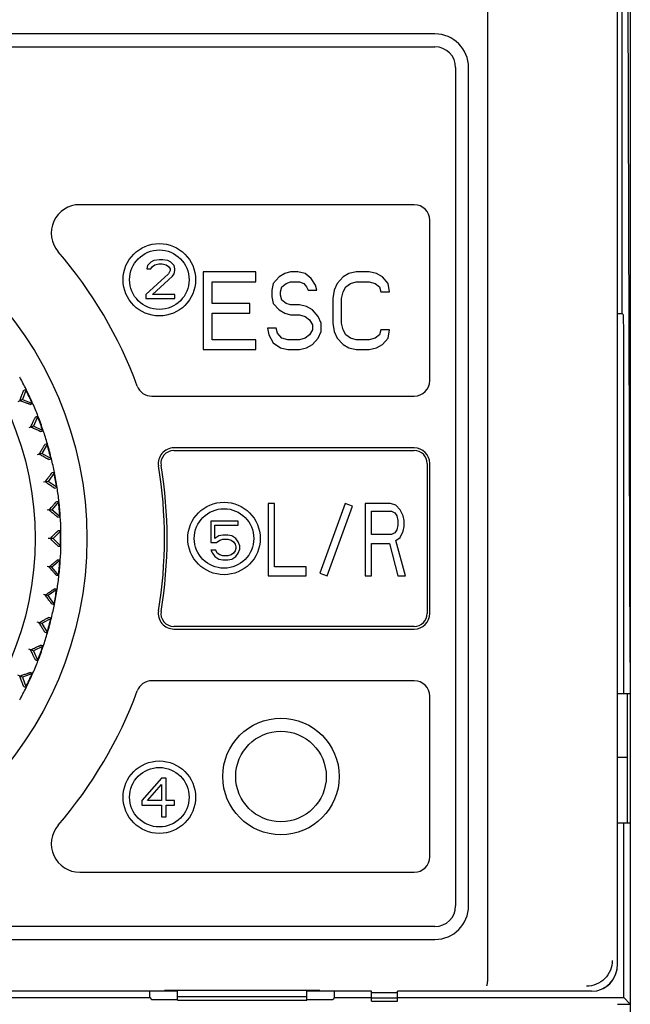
# Model space of a CAD drawing. Header units: millimetres. Extents: x 1117 to 38156, y -1945 to 7303.
# Tile 367 of 656: x 16597 to 16621, y 1415 to 1453. Entities that reach past the tile are written whole.
import ezdxf

# ---------------------------------------------------------------- set-up
doc = ezdxf.new("R2010")
doc.units = ezdxf.units.MM

msp = doc.modelspace()

# ---------------------------------------------------------------- linework, layer by layer
at = {"color": 7, "linetype": 'Continuous'}
for p, q in [((16620.961, 1513.413), (16620.961, 1344.913)), ((16615.461, 1416.533), (16615.461, 1500.916)), ((16620.461, 1416.823), (16620.461, 1497.151)), ((16620.961, 1428.523), (16620.835, 1470.829)), ((16620.646, 1442.023), (16620.646, 1466.223)), ((16613.411, 1452.823), (16558.511, 1452.823)), ((16558.511, 1452.323), (16613.411, 1452.323)), ((16614.211, 1451.523), (16614.211, 1419.123)), ((16614.711, 1419.123), (16614.711, 1451.523)), ((16612.611, 1446.223), (16599.685, 1446.223)), ((16613.211, 1439.423), (16613.211, 1445.623)), ((16602.303, 1443.87), (16602.272, 1443.742)), ((16602.428, 1443.997), (16602.303, 1443.87)), ((16602.553, 1444.061), (16602.428, 1443.997)), ((16602.428, 1443.742), (16602.491, 1443.838)), ((16602.491, 1443.838), (16602.584, 1443.902)), ((16602.772, 1444.093), (16602.553, 1444.061)), ((16602.584, 1443.902), (16602.741, 1443.933)), ((16602.741, 1443.933), (16602.866, 1443.933)), ((16602.897, 1444.093), (16602.772, 1444.093)), ((16602.866, 1443.933), (16603.022, 1443.902)), ((16603.084, 1444.061), (16602.897, 1444.093)), ((16603.022, 1443.902), (16603.116, 1443.838)), ((16603.209, 1443.997), (16603.084, 1444.061)), ((16603.116, 1443.838), (16603.178, 1443.742)), ((16603.334, 1443.87), (16603.209, 1443.997)), ((16603.366, 1443.742), (16603.334, 1443.87)), ((16603.116, 1443.551), (16602.241, 1442.753)), ((16602.272, 1443.742), (16602.428, 1443.742)), ((16602.491, 1442.753), (16603.272, 1443.455)), ((16603.178, 1443.678), (16603.116, 1443.551)), ((16603.178, 1443.742), (16603.178, 1443.678)), ((16603.272, 1443.455), (16603.334, 1443.551)), ((16603.334, 1443.551), (16603.366, 1443.678)), ((16603.366, 1443.678), (16603.366, 1443.742)), ((16604.461, 1443.623), (16604.461, 1440.623)), ((16606.486, 1443.623), (16604.461, 1443.623)), ((16606.486, 1443.24), (16606.486, 1443.623)), ((16607.611, 1443.559), (16607.386, 1443.432)), ((16607.836, 1443.623), (16607.611, 1443.559)), ((16608.117, 1443.623), (16607.836, 1443.623)), ((16608.398, 1443.559), (16608.117, 1443.623)), ((16608.623, 1443.368), (16608.398, 1443.559)), ((16610.086, 1443.559), (16609.861, 1443.432)), ((16610.367, 1443.623), (16610.086, 1443.559)), ((16610.873, 1443.623), (16610.367, 1443.623)), ((16611.154, 1443.559), (16610.873, 1443.623)), ((16611.379, 1443.432), (16611.154, 1443.559)), ((16604.798, 1442.41), (16604.798, 1443.24)), ((16604.798, 1443.24), (16606.486, 1443.24)), ((16607.161, 1443.176), (16607.104, 1442.921)), ((16607.386, 1443.432), (16607.161, 1443.176)), ((16607.498, 1443.049), (16607.667, 1443.176)), ((16607.667, 1443.176), (16607.836, 1443.24)), ((16607.836, 1443.24), (16608.173, 1443.24)), ((16608.173, 1443.24), (16608.342, 1443.176)), ((16608.342, 1443.176), (16608.454, 1443.049)), ((16608.792, 1443.112), (16608.623, 1443.368)), ((16608.848, 1442.921), (16608.792, 1443.112)), ((16609.636, 1443.176), (16609.523, 1442.921)), ((16609.861, 1443.432), (16609.636, 1443.176)), ((16609.973, 1443.049), (16610.142, 1443.176)), ((16610.142, 1443.176), (16610.367, 1443.24)), ((16610.367, 1443.24), (16610.873, 1443.24)), ((16610.873, 1443.24), (16611.098, 1443.176)), ((16611.098, 1443.176), (16611.267, 1443.049)), ((16611.604, 1443.176), (16611.379, 1443.432)), ((16611.661, 1442.857), (16611.604, 1443.176)), ((16602.241, 1442.753), (16602.241, 1442.593)), ((16603.366, 1442.753), (16602.491, 1442.753)), ((16603.366, 1442.593), (16603.366, 1442.753)), ((16607.104, 1442.921), (16607.104, 1442.666)), ((16607.442, 1442.857), (16607.498, 1443.049)), ((16607.442, 1442.729), (16607.442, 1442.857)), ((16607.498, 1442.538), (16607.442, 1442.729)), ((16608.454, 1443.049), (16608.511, 1442.921)), ((16608.511, 1442.921), (16608.848, 1442.921)), ((16609.523, 1442.921), (16609.467, 1442.602)), ((16609.804, 1442.602), (16609.861, 1442.857)), ((16609.861, 1442.857), (16609.973, 1443.049)), ((16611.267, 1443.049), (16611.323, 1442.857)), ((16611.323, 1442.857), (16611.661, 1442.857)), ((16602.241, 1442.593), (16603.366, 1442.593)), ((16606.261, 1442.41), (16604.798, 1442.41)), ((16606.261, 1442.027), (16606.261, 1442.41)), ((16607.104, 1442.666), (16607.161, 1442.41)), ((16607.161, 1442.41), (16607.386, 1442.155)), ((16607.667, 1442.41), (16607.498, 1442.538)), ((16607.836, 1442.346), (16607.667, 1442.41)), ((16608.173, 1442.346), (16607.836, 1442.346)), ((16608.454, 1442.283), (16608.173, 1442.346)), ((16609.467, 1442.602), (16609.467, 1441.644)), ((16609.804, 1441.644), (16609.804, 1442.602)), ((16604.798, 1441.006), (16604.798, 1442.027)), ((16604.798, 1442.027), (16606.261, 1442.027)), ((16607.386, 1442.155), (16607.611, 1442.027)), ((16607.611, 1442.027), (16607.836, 1441.963)), ((16607.836, 1441.963), (16608.173, 1441.963)), ((16608.173, 1441.963), (16608.398, 1441.9)), ((16608.679, 1442.155), (16608.454, 1442.283)), ((16608.904, 1441.9), (16608.679, 1442.155)), ((16620.461, 1442.023), (16620.646, 1442.023)), ((16620.69, 1441.979), (16620.646, 1442.023)), ((16608.398, 1441.9), (16608.567, 1441.772)), ((16608.567, 1441.772), (16608.679, 1441.581)), ((16608.679, 1441.581), (16608.679, 1441.389)), ((16609.017, 1441.644), (16608.904, 1441.9)), ((16609.017, 1441.325), (16609.017, 1441.644)), ((16609.467, 1441.644), (16609.523, 1441.325)), ((16609.861, 1441.389), (16609.804, 1441.644)), ((16606.936, 1441.453), (16606.992, 1441.198)), ((16607.273, 1441.453), (16606.936, 1441.453)), ((16606.992, 1441.198), (16607.161, 1440.878)), ((16607.329, 1441.261), (16607.273, 1441.453)), ((16607.498, 1441.07), (16607.329, 1441.261)), ((16608.567, 1441.198), (16608.398, 1441.07)), ((16608.679, 1441.389), (16608.567, 1441.198)), ((16608.904, 1441.07), (16609.017, 1441.325)), ((16609.523, 1441.325), (16609.636, 1441.07)), ((16609.973, 1441.198), (16609.861, 1441.389)), ((16610.142, 1441.07), (16609.973, 1441.198)), ((16611.267, 1441.198), (16611.098, 1441.07)), ((16611.323, 1441.389), (16611.267, 1441.198)), ((16611.661, 1441.389), (16611.323, 1441.389)), ((16611.604, 1441.07), (16611.661, 1441.389)), ((16606.486, 1441.006), (16604.798, 1441.006)), ((16606.486, 1440.623), (16606.486, 1441.006)), ((16607.161, 1440.878), (16607.442, 1440.687)), ((16607.723, 1441.006), (16607.498, 1441.07)), ((16608.173, 1441.006), (16607.723, 1441.006)), ((16608.398, 1441.07), (16608.173, 1441.006)), ((16608.454, 1440.687), (16608.679, 1440.815)), ((16608.679, 1440.815), (16608.904, 1441.07)), ((16609.636, 1441.07), (16609.861, 1440.815)), ((16609.861, 1440.815), (16610.086, 1440.687)), ((16610.367, 1441.006), (16610.142, 1441.07)), ((16610.873, 1441.006), (16610.367, 1441.006)), ((16611.098, 1441.07), (16610.873, 1441.006)), ((16611.154, 1440.687), (16611.379, 1440.815)), ((16611.379, 1440.815), (16611.604, 1441.07)), ((16620.708, 1427.323), (16620.708, 1440.979)), ((16604.461, 1440.623), (16606.486, 1440.623)), ((16607.442, 1440.687), (16607.723, 1440.623)), ((16607.723, 1440.623), (16608.173, 1440.623)), ((16608.173, 1440.623), (16608.454, 1440.687)), ((16610.086, 1440.687), (16610.367, 1440.623)), ((16610.367, 1440.623), (16610.873, 1440.623)), ((16610.873, 1440.623), (16611.154, 1440.687)), ((16597.613, 1439.086), (16597.469, 1438.69)), ((16597.613, 1439.086), (16597.521, 1439.043)), ((16597.471, 1438.69), (16597.297, 1438.609)), ((16597.469, 1438.69), (16597.367, 1438.642)), ((16597.469, 1438.69), (16597.866, 1438.545)), ((16597.773, 1438.502), (16597.866, 1438.545)), ((16602.47, 1438.823), (16612.611, 1438.823)), ((16598.071, 1438.048), (16597.893, 1437.666)), ((16598.071, 1438.048), (16597.976, 1438.014)), ((16597.895, 1437.667), (16597.714, 1437.601)), ((16597.893, 1437.666), (16597.787, 1437.627)), ((16598.275, 1437.488), (16597.893, 1437.666)), ((16598.18, 1437.453), (16598.275, 1437.488)), ((16598.437, 1436.975), (16598.226, 1436.61)), ((16598.437, 1436.975), (16598.339, 1436.949)), ((16598.228, 1436.61), (16598.042, 1436.56)), ((16598.226, 1436.61), (16598.117, 1436.58)), ((16598.592, 1436.399), (16598.226, 1436.61)), ((16612.611, 1436.823), (16603.32, 1436.823)), ((16603.32, 1436.723), (16612.611, 1436.723)), ((16598.493, 1436.372), (16598.592, 1436.399)), ((16613.111, 1436.223), (16613.111, 1430.423)), ((16613.211, 1430.423), (16613.211, 1436.223)), ((16598.708, 1435.874), (16598.466, 1435.528)), ((16598.708, 1435.874), (16598.608, 1435.856)), ((16598.468, 1435.528), (16598.279, 1435.495)), ((16598.466, 1435.528), (16598.354, 1435.508)), ((16598.812, 1435.286), (16598.466, 1435.528)), ((16598.711, 1435.269), (16598.812, 1435.286)), ((16598.882, 1434.753), (16598.611, 1434.43)), ((16598.882, 1434.753), (16598.781, 1434.744)), ((16598.612, 1434.43), (16598.421, 1434.413)), ((16598.611, 1434.43), (16598.498, 1434.42)), ((16598.934, 1434.159), (16598.611, 1434.43)), ((16606.961, 1434.673), (16606.961, 1431.873)), ((16607.206, 1434.673), (16606.961, 1434.673)), ((16607.206, 1432.231), (16607.206, 1434.673)), ((16609.942, 1434.673), (16608.961, 1431.976)), ((16609.243, 1431.873), (16610.224, 1434.57)), ((16610.224, 1434.57), (16609.942, 1434.673)), ((16610.717, 1434.673), (16610.717, 1431.873)), ((16611.697, 1434.673), (16610.717, 1434.673)), ((16610.962, 1433.482), (16610.962, 1434.375)), ((16610.962, 1434.375), (16611.738, 1434.375)), ((16611.901, 1434.613), (16611.697, 1434.673)), ((16611.738, 1434.375), (16611.861, 1434.316)), ((16611.861, 1434.316), (16611.942, 1434.196)), ((16612.065, 1434.435), (16611.901, 1434.613)), ((16612.187, 1434.196), (16612.065, 1434.435)), ((16598.833, 1434.15), (16598.934, 1434.159)), ((16604.751, 1433.993), (16604.751, 1433.163)), ((16605.813, 1433.993), (16604.751, 1433.993)), ((16605.813, 1433.833), (16605.813, 1433.993)), ((16611.942, 1434.196), (16611.983, 1434.018)), ((16611.983, 1434.018), (16611.983, 1433.839)), ((16612.228, 1434.018), (16612.187, 1434.196)), ((16612.228, 1433.779), (16612.228, 1434.018)), ((16598.957, 1433.621), (16598.659, 1433.323)), ((16598.957, 1433.621), (16598.856, 1433.621)), ((16604.907, 1433.323), (16604.907, 1433.833)), ((16604.907, 1433.833), (16605.813, 1433.833)), ((16611.861, 1433.541), (16611.738, 1433.482)), ((16611.942, 1433.66), (16611.861, 1433.541)), ((16611.983, 1433.839), (16611.942, 1433.66)), ((16612.065, 1433.362), (16612.187, 1433.601)), ((16612.187, 1433.601), (16612.228, 1433.779)), ((16598.661, 1433.323), (16598.469, 1433.323)), ((16598.659, 1433.323), (16598.546, 1433.323)), ((16598.957, 1433.025), (16598.659, 1433.323)), ((16604.751, 1433.163), (16604.969, 1433.163)), ((16605.063, 1433.419), (16604.907, 1433.323)), ((16604.969, 1433.163), (16605.094, 1433.259)), ((16605.219, 1433.451), (16605.063, 1433.419)), ((16605.094, 1433.259), (16605.219, 1433.291)), ((16605.407, 1433.451), (16605.219, 1433.451)), ((16605.219, 1433.291), (16605.407, 1433.291)), ((16605.563, 1433.419), (16605.407, 1433.451)), ((16605.407, 1433.291), (16605.532, 1433.259)), ((16605.532, 1433.259), (16605.626, 1433.195)), ((16605.719, 1433.323), (16605.563, 1433.419)), ((16605.626, 1433.195), (16605.688, 1433.099)), ((16605.813, 1433.195), (16605.719, 1433.323)), ((16605.876, 1433.036), (16605.813, 1433.195)), ((16611.738, 1433.482), (16610.962, 1433.482)), ((16611.901, 1433.243), (16612.065, 1433.362)), ((16612.269, 1431.873), (16611.901, 1433.243)), ((16598.856, 1433.025), (16598.957, 1433.025)), ((16604.751, 1432.876), (16604.813, 1432.748)), ((16604.938, 1432.876), (16604.751, 1432.876)), ((16605.001, 1432.748), (16604.938, 1432.876)), ((16605.688, 1432.844), (16605.626, 1432.748)), ((16605.688, 1433.099), (16605.719, 1433.004)), ((16605.719, 1432.94), (16605.688, 1432.844)), ((16605.719, 1433.004), (16605.719, 1432.94)), ((16605.813, 1432.748), (16605.876, 1432.908)), ((16605.876, 1432.908), (16605.876, 1433.036)), ((16610.962, 1431.873), (16610.962, 1433.124)), ((16610.962, 1433.124), (16611.656, 1433.124)), ((16611.656, 1433.124), (16611.983, 1431.873)), ((16598.934, 1432.487), (16598.611, 1432.216)), ((16598.934, 1432.487), (16598.833, 1432.496)), ((16604.813, 1432.748), (16604.907, 1432.621)), ((16604.907, 1432.621), (16605.063, 1432.525)), ((16605.094, 1432.685), (16605.001, 1432.748)), ((16605.063, 1432.525), (16605.219, 1432.493)), ((16605.219, 1432.653), (16605.094, 1432.685)), ((16605.407, 1432.653), (16605.219, 1432.653)), ((16605.219, 1432.493), (16605.407, 1432.493)), ((16605.532, 1432.685), (16605.407, 1432.653)), ((16605.407, 1432.493), (16605.563, 1432.525)), ((16605.626, 1432.748), (16605.532, 1432.685)), ((16605.563, 1432.525), (16605.719, 1432.621)), ((16605.719, 1432.621), (16605.813, 1432.748)), ((16598.612, 1432.216), (16598.421, 1432.233)), ((16598.611, 1432.216), (16598.498, 1432.226)), ((16598.882, 1431.893), (16598.611, 1432.216)), ((16608.431, 1432.231), (16607.206, 1432.231)), ((16608.431, 1431.873), (16608.431, 1432.231)), ((16598.781, 1431.902), (16598.882, 1431.893)), ((16606.961, 1431.873), (16608.431, 1431.873)), ((16608.961, 1431.976), (16609.243, 1431.873)), ((16610.717, 1431.873), (16610.962, 1431.873)), ((16611.983, 1431.873), (16612.269, 1431.873)), ((16598.812, 1431.36), (16598.466, 1431.118)), ((16598.812, 1431.36), (16598.711, 1431.378)), ((16598.468, 1431.118), (16598.279, 1431.151)), ((16598.466, 1431.118), (16598.354, 1431.138)), ((16598.708, 1430.772), (16598.466, 1431.118)), ((16598.608, 1430.79), (16598.708, 1430.772)), ((16598.592, 1430.247), (16598.226, 1430.037)), ((16598.592, 1430.247), (16598.493, 1430.274)), ((16598.228, 1430.036), (16598.042, 1430.086)), ((16598.226, 1430.037), (16598.117, 1430.066)), ((16598.226, 1430.037), (16598.437, 1429.671)), ((16612.611, 1429.923), (16603.32, 1429.923)), ((16603.32, 1429.823), (16612.611, 1429.823)), ((16598.339, 1429.698), (16598.437, 1429.671)), ((16597.895, 1428.979), (16597.714, 1429.045)), ((16597.893, 1428.98), (16597.787, 1429.019)), ((16598.275, 1429.158), (16597.893, 1428.98)), ((16597.893, 1428.98), (16598.071, 1428.598)), ((16598.275, 1429.158), (16598.18, 1429.193)), ((16597.976, 1428.632), (16598.071, 1428.598)), ((16597.471, 1427.956), (16597.297, 1428.037)), ((16597.469, 1427.957), (16597.367, 1428.004)), ((16597.866, 1428.101), (16597.469, 1427.957)), ((16597.469, 1427.957), (16597.613, 1427.56)), ((16597.866, 1428.101), (16597.773, 1428.144)), ((16597.521, 1427.603), (16597.613, 1427.56)), ((16612.611, 1427.823), (16602.47, 1427.823)), ((16613.211, 1421.023), (16613.211, 1427.223)), ((16620.961, 1427.323), (16620.461, 1427.323)), ((16620.838, 1427.323), (16620.838, 1422.323)), ((16602.841, 1424.063), (16602.091, 1423.201)), ((16603.028, 1424.063), (16602.841, 1424.063)), ((16603.028, 1423.201), (16603.028, 1424.063)), ((16602.309, 1423.201), (16602.841, 1423.808)), ((16602.841, 1423.808), (16602.841, 1423.201)), ((16602.091, 1423.201), (16602.091, 1423.01)), ((16602.091, 1423.01), (16602.841, 1423.01)), ((16602.841, 1423.201), (16602.309, 1423.201)), ((16602.841, 1423.01), (16602.841, 1422.563)), ((16603.341, 1423.201), (16603.028, 1423.201)), ((16603.028, 1422.563), (16603.028, 1423.01)), ((16603.028, 1423.01), (16603.341, 1423.01)), ((16603.341, 1423.01), (16603.341, 1423.201)), ((16602.841, 1422.563), (16603.028, 1422.563)), ((16620.961, 1422.323), (16620.461, 1422.323)), ((16620.708, 1415.576), (16620.708, 1422.323)), ((16599.685, 1420.423), (16612.611, 1420.423)), ((16613.411, 1418.323), (16558.511, 1418.323)), ((16558.511, 1417.823), (16613.411, 1417.823)), ((16603.461, 1415.823), (16568.461, 1415.823)), ((16602.389, 1415.576), (16602.389, 1415.823)), ((16602.961, 1415.823), (16602.961, 1415.849)), ((16608.961, 1415.849), (16602.961, 1415.849)), ((16603.461, 1415.48), (16603.461, 1415.849)), ((16608.461, 1415.48), (16608.461, 1415.849)), ((16610.961, 1415.823), (16608.461, 1415.823)), ((16608.961, 1415.823), (16608.961, 1415.849)), ((16609.532, 1415.576), (16609.532, 1415.823)), ((16610.961, 1415.437), (16610.961, 1415.823)), ((16611.961, 1415.761), (16610.961, 1415.761)), ((16611.961, 1415.437), (16611.961, 1415.823)), ((16619.461, 1415.823), (16611.961, 1415.823)), ((16569.532, 1415.576), (16602.389, 1415.576)), ((16602.389, 1415.576), (16602.461, 1415.505)), ((16602.461, 1415.505), (16603.461, 1415.505)), ((16603.461, 1415.623), (16608.461, 1415.623)), ((16603.461, 1415.48), (16608.461, 1415.48)), ((16608.461, 1415.505), (16609.461, 1415.505)), ((16609.532, 1415.576), (16609.461, 1415.505)), ((16609.532, 1415.576), (16610.961, 1415.576)), ((16611.961, 1415.552), (16610.961, 1415.552)), ((16610.961, 1415.437), (16611.961, 1415.437)), ((16611.961, 1415.576), (16620.708, 1415.576)), ((16620.461, 1415.323), (16620.961, 1415.323)), ((16620.961, 1415.323), (16620.708, 1415.576))]:
    msp.add_line(p, q, dxfattribs=at)
at = {"color": 7, "linetype": 'Continuous', "const_width": 0.0533}
msp.add_lwpolyline([(16620.461, 1424.867), (16620.838, 1424.867)], dxfattribs=at)
at = {"color": 7, "linetype": 'Continuous'}
for centre, radius in [((16585.961, 1433.323), 14), ((16585.961, 1433.323), 12), ((16602.761, 1443.323), 1.4), ((16602.761, 1443.323), 1.15), ((16605.261, 1433.323), 1.4), ((16605.261, 1433.323), 1.15), ((16607.461, 1424.123), 2.25), ((16607.461, 1424.123), 1.75), ((16602.761, 1423.323), 1.4), ((16602.761, 1423.323), 1.15)]:
    msp.add_circle(centre, radius, dxfattribs=at)
for centre, radius, start, end in [((16613.411, 1451.523), 1.3, 0, 90), ((16613.411, 1451.523), 0.8, 0, 90), ((16599.685, 1445.123), 1.1, 90, 220.6876), ((16612.611, 1445.623), 0.6, 0, 90), ((16585.961, 1433.323), 17, 20.2789, 40.6876), ((16585.961, 1433.323), 13, 26.3147, 28.6853), ((16612.611, 1439.423), 0.6, 270, 0), ((16585.961, 1433.323), 12.983, 23.6796, 26.3193), ((16585.961, 1433.323), 13, 23.6813, 26.3176), ((16602.47, 1439.423), 0.6, 200.2789, 270), ((16585.961, 1433.323), 13, 21.3147, 23.6853), ((16585.961, 1433.323), 12.983, 18.6983, 21.1577), ((16585.961, 1433.323), 13, 18.6934, 21.3099), ((16585.961, 1433.323), 13, 16.3147, 18.6853), ((16585.961, 1433.323), 12.983, 13.6789, 16.323), ((16585.961, 1433.323), 13, 13.6807, 16.3213), ((16603.32, 1436.223), 0.6, 90, 189.484), ((16603.32, 1436.223), 0.5, 90, 189.484), ((16612.611, 1436.223), 0.6, 0, 90), ((16612.611, 1436.223), 0.5, 0, 90), ((16585.961, 1433.323), 13, 11.3147, 13.6853), ((16585.961, 1433.323), 12.983, 8.6978, 11.1544), ((16585.961, 1433.323), 13, 8.6928, 11.3076), ((16585.961, 1433.323), 17, 350.516, 9.484), ((16585.961, 1433.323), 17.1, 350.516, 9.484), ((16585.961, 1433.323), 13, 6.3147, 8.6853), ((16585.961, 1433.323), 12.983, 3.699, 6.332), ((16585.961, 1433.323), 13, 3.7007, 6.3302), ((16585.961, 1433.323), 13, 1.3147, 3.6853), ((16585.961, 1433.323), 12.983, 358.6827, 1.1682), ((16585.961, 1433.323), 13, 358.6777, 1.3223), ((16585.961, 1433.323), 13, 356.3147, 358.6853), ((16585.961, 1433.323), 12.983, 353.668, 356.301), ((16585.961, 1433.323), 13, 353.6698, 356.2993), ((16585.961, 1433.323), 13, 351.3147, 353.6853), ((16585.961, 1433.323), 12.983, 348.6973, 351.1549), ((16585.961, 1433.323), 13, 348.6924, 351.3072), ((16585.961, 1433.323), 13, 346.3147, 348.6853), ((16603.32, 1430.423), 0.6, 170.516, 270), ((16603.32, 1430.423), 0.5, 170.516, 270), ((16585.961, 1433.323), 12.983, 343.677, 346.3211), ((16585.961, 1433.323), 13, 343.6787, 346.3193), ((16612.611, 1430.423), 0.6, 270, 0), ((16612.611, 1430.423), 0.5, 270, 0), ((16585.961, 1433.323), 13, 341.3147, 343.6853), ((16585.961, 1433.323), 12.983, 338.6951, 341.1531), ((16585.961, 1433.323), 13, 338.6901, 341.3066), ((16585.961, 1433.323), 13, 336.3147, 338.6853), ((16585.961, 1433.323), 12.983, 333.6807, 336.3204), ((16585.961, 1433.323), 13, 333.6824, 336.3187), ((16585.961, 1433.323), 13, 331.3147, 333.6853), ((16602.47, 1427.223), 0.6, 90, 159.7211), ((16612.611, 1427.223), 0.6, 0, 90), ((16585.961, 1433.323), 17, 319.3124, 339.7211), ((16599.685, 1421.523), 1.1, 139.3124, 270), ((16612.611, 1421.023), 0.6, 270, 0), ((16613.411, 1419.123), 1.3, 270, 0), ((16613.411, 1419.123), 0.8, 270, 0)]:
    msp.add_arc(centre, radius, start, end, dxfattribs=at)
for centre, major_axis, ratio, start_param, end_param in [((16620.69, 1440.979), (0, 1), 0.017455, -1.570796, -0.017453), ((16619.46, 1416.823), (-0.707, 0.707), 0.999695, 2.356347, 3.926839), ((16619.46, 1416.823), (0.707, -0.707), 0.999695, 0.471129, 0.785246), ((16619.46, 1416.823), (0.707, -0.707), 0.999695, -0.471129, 0.15704)]:
    msp.add_ellipse(centre, major_axis=major_axis, ratio=ratio, start_param=start_param, end_param=end_param, dxfattribs=at)
for points, knots in [([(16597.367, 1438.642), (16597.377, 1438.669), (16597.396, 1438.72), (16597.424, 1438.795), (16597.449, 1438.862), (16597.472, 1438.921), (16597.488, 1438.964), (16597.5, 1438.993), (16597.507, 1439.01), (16597.512, 1439.023), (16597.516, 1439.034), (16597.519, 1439.039), (16597.521, 1439.043), (16597.521, 1439.043)], [0, 0, 0, 0, 0.199481, 0.385367, 0.554329, 0.702459, 0.82537, 0.875938, 0.918501, 0.952563, 0.977679, 0.993532, 1, 1, 1, 1]), ([(16597.773, 1438.502), (16597.773, 1438.502), (16597.769, 1438.503), (16597.763, 1438.505), (16597.752, 1438.508), (16597.739, 1438.512), (16597.721, 1438.518), (16597.692, 1438.528), (16597.648, 1438.543), (16597.589, 1438.563), (16597.521, 1438.587), (16597.446, 1438.614), (16597.393, 1438.632), (16597.367, 1438.642)], [0, 0, 0, 0, 0.006467, 0.022314, 0.047417, 0.081484, 0.124046, 0.174615, 0.297555, 0.445709, 0.614672, 0.800566, 1, 1, 1, 1]), ([(16597.787, 1437.627), (16597.799, 1437.653), (16597.823, 1437.703), (16597.857, 1437.775), (16597.888, 1437.84), (16597.916, 1437.897), (16597.936, 1437.938), (16597.95, 1437.966), (16597.958, 1437.982), (16597.965, 1437.995), (16597.97, 1438.005), (16597.974, 1438.01), (16597.975, 1438.013), (16597.976, 1438.014)], [0, 0, 0, 0, 0.199481, 0.385367, 0.554329, 0.702459, 0.82537, 0.875938, 0.918501, 0.952563, 0.977679, 0.993532, 1, 1, 1, 1]), ([(16598.18, 1437.453), (16598.179, 1437.453), (16598.176, 1437.454), (16598.17, 1437.456), (16598.16, 1437.461), (16598.146, 1437.466), (16598.129, 1437.473), (16598.101, 1437.486), (16598.059, 1437.504), (16598.001, 1437.53), (16597.935, 1437.56), (16597.863, 1437.593), (16597.813, 1437.616), (16597.787, 1437.627)], [0, 0, 0, 0, 0.006467, 0.022314, 0.047417, 0.081484, 0.124046, 0.174615, 0.297555, 0.445709, 0.614672, 0.800566, 1, 1, 1, 1]), ([(16598.117, 1436.58), (16598.131, 1436.605), (16598.159, 1436.653), (16598.2, 1436.721), (16598.237, 1436.783), (16598.269, 1436.837), (16598.293, 1436.877), (16598.309, 1436.903), (16598.319, 1436.919), (16598.327, 1436.931), (16598.332, 1436.94), (16598.336, 1436.945), (16598.338, 1436.948), (16598.339, 1436.949)], [0, 0, 0, 0, 0.199481, 0.385367, 0.554329, 0.702459, 0.82537, 0.875938, 0.918501, 0.952563, 0.977679, 0.993532, 1, 1, 1, 1]), ([(16598.493, 1436.372), (16598.492, 1436.372), (16598.489, 1436.374), (16598.483, 1436.376), (16598.474, 1436.382), (16598.461, 1436.388), (16598.445, 1436.397), (16598.417, 1436.412), (16598.377, 1436.434), (16598.322, 1436.465), (16598.259, 1436.5), (16598.19, 1436.539), (16598.142, 1436.566), (16598.117, 1436.58)], [0, 0, 0, 0, 0.006467, 0.022314, 0.047417, 0.081484, 0.124046, 0.174615, 0.297555, 0.445709, 0.614672, 0.800566, 1, 1, 1, 1]), ([(16598.354, 1435.508), (16598.371, 1435.532), (16598.403, 1435.577), (16598.449, 1435.641), (16598.491, 1435.7), (16598.528, 1435.751), (16598.556, 1435.788), (16598.574, 1435.813), (16598.585, 1435.828), (16598.594, 1435.839), (16598.6, 1435.848), (16598.605, 1435.853), (16598.607, 1435.856), (16598.608, 1435.856)], [0, 0, 0, 0, 0.199481, 0.385367, 0.554329, 0.702459, 0.82537, 0.875938, 0.918501, 0.952563, 0.977679, 0.993532, 1, 1, 1, 1]), ([(16598.711, 1435.269), (16598.711, 1435.268), (16598.708, 1435.271), (16598.702, 1435.273), (16598.693, 1435.279), (16598.68, 1435.287), (16598.665, 1435.297), (16598.639, 1435.314), (16598.601, 1435.34), (16598.549, 1435.375), (16598.489, 1435.416), (16598.424, 1435.461), (16598.378, 1435.492), (16598.354, 1435.508)], [0, 0, 0, 0, 0.006467, 0.022314, 0.047417, 0.081484, 0.124046, 0.174615, 0.297555, 0.445709, 0.614672, 0.800566, 1, 1, 1, 1]), ([(16598.498, 1434.42), (16598.516, 1434.442), (16598.552, 1434.484), (16598.604, 1434.544), (16598.651, 1434.599), (16598.692, 1434.646), (16598.723, 1434.681), (16598.743, 1434.704), (16598.755, 1434.718), (16598.765, 1434.729), (16598.772, 1434.737), (16598.777, 1434.741), (16598.78, 1434.744), (16598.781, 1434.744)], [0, 0, 0, 0, 0.199481, 0.385367, 0.554329, 0.702459, 0.82537, 0.875938, 0.918501, 0.952563, 0.977679, 0.993532, 1, 1, 1, 1]), ([(16598.833, 1434.15), (16598.832, 1434.15), (16598.829, 1434.152), (16598.823, 1434.155), (16598.815, 1434.162), (16598.803, 1434.171), (16598.789, 1434.182), (16598.765, 1434.202), (16598.729, 1434.231), (16598.68, 1434.27), (16598.624, 1434.316), (16598.562, 1434.367), (16598.52, 1434.402), (16598.498, 1434.42)], [0, 0, 0, 0, 0.006467, 0.022314, 0.047417, 0.081484, 0.124046, 0.174615, 0.297555, 0.445709, 0.614672, 0.800566, 1, 1, 1, 1]), ([(16598.546, 1433.323), (16598.566, 1433.343), (16598.605, 1433.382), (16598.662, 1433.438), (16598.714, 1433.488), (16598.759, 1433.532), (16598.792, 1433.564), (16598.815, 1433.585), (16598.828, 1433.598), (16598.839, 1433.607), (16598.847, 1433.615), (16598.852, 1433.619), (16598.855, 1433.621), (16598.856, 1433.621)], [0, 0, 0, 0, 0.199427, 0.385377, 0.554373, 0.70251, 0.825451, 0.876005, 0.918557, 0.952613, 0.977701, 0.993537, 1, 1, 1, 1]), ([(16598.856, 1433.025), (16598.855, 1433.025), (16598.852, 1433.027), (16598.847, 1433.031), (16598.839, 1433.039), (16598.828, 1433.049), (16598.815, 1433.061), (16598.792, 1433.082), (16598.759, 1433.114), (16598.714, 1433.158), (16598.662, 1433.209), (16598.605, 1433.264), (16598.566, 1433.303), (16598.546, 1433.323)], [0, 0, 0, 0, 0.006479, 0.022341, 0.047413, 0.081454, 0.12405, 0.174642, 0.297539, 0.445684, 0.614743, 0.800679, 1, 1, 1, 1]), ([(16598.498, 1432.226), (16598.52, 1432.244), (16598.562, 1432.28), (16598.624, 1432.33), (16598.68, 1432.376), (16598.729, 1432.416), (16598.765, 1432.445), (16598.789, 1432.464), (16598.803, 1432.475), (16598.815, 1432.484), (16598.823, 1432.491), (16598.829, 1432.494), (16598.832, 1432.496), (16598.833, 1432.496)], [0, 0, 0, 0, 0.199481, 0.385367, 0.554329, 0.702459, 0.82537, 0.875938, 0.918501, 0.952563, 0.977679, 0.993532, 1, 1, 1, 1]), ([(16598.781, 1431.902), (16598.78, 1431.902), (16598.777, 1431.905), (16598.772, 1431.909), (16598.765, 1431.917), (16598.755, 1431.928), (16598.743, 1431.942), (16598.723, 1431.965), (16598.692, 1432), (16598.651, 1432.047), (16598.604, 1432.102), (16598.552, 1432.162), (16598.516, 1432.204), (16598.498, 1432.226)], [0, 0, 0, 0, 0.006467, 0.022314, 0.047417, 0.081484, 0.124046, 0.174615, 0.297555, 0.445709, 0.614672, 0.800566, 1, 1, 1, 1]), ([(16598.354, 1431.138), (16598.378, 1431.154), (16598.424, 1431.185), (16598.489, 1431.23), (16598.549, 1431.271), (16598.601, 1431.306), (16598.639, 1431.332), (16598.665, 1431.349), (16598.68, 1431.359), (16598.693, 1431.367), (16598.702, 1431.373), (16598.708, 1431.376), (16598.711, 1431.378), (16598.711, 1431.378)], [0, 0, 0, 0, 0.199481, 0.385367, 0.554329, 0.702459, 0.82537, 0.875938, 0.918501, 0.952563, 0.977679, 0.993532, 1, 1, 1, 1]), ([(16598.608, 1430.79), (16598.607, 1430.79), (16598.605, 1430.793), (16598.6, 1430.798), (16598.594, 1430.807), (16598.585, 1430.818), (16598.574, 1430.833), (16598.556, 1430.858), (16598.528, 1430.895), (16598.491, 1430.946), (16598.449, 1431.005), (16598.403, 1431.069), (16598.371, 1431.114), (16598.354, 1431.138)], [0, 0, 0, 0, 0.006467, 0.022314, 0.047417, 0.081484, 0.124046, 0.174615, 0.297555, 0.445709, 0.614672, 0.800566, 1, 1, 1, 1]), ([(16598.117, 1430.066), (16598.142, 1430.08), (16598.19, 1430.107), (16598.259, 1430.146), (16598.322, 1430.182), (16598.377, 1430.212), (16598.417, 1430.234), (16598.445, 1430.249), (16598.461, 1430.258), (16598.474, 1430.265), (16598.483, 1430.27), (16598.489, 1430.272), (16598.492, 1430.274), (16598.493, 1430.274)], [0, 0, 0, 0, 0.199481, 0.385367, 0.554329, 0.702459, 0.82537, 0.875938, 0.918501, 0.952563, 0.977679, 0.993532, 1, 1, 1, 1]), ([(16598.339, 1429.698), (16598.338, 1429.698), (16598.336, 1429.701), (16598.332, 1429.706), (16598.327, 1429.715), (16598.319, 1429.727), (16598.309, 1429.743), (16598.293, 1429.769), (16598.269, 1429.809), (16598.237, 1429.863), (16598.2, 1429.925), (16598.159, 1429.994), (16598.131, 1430.041), (16598.117, 1430.066)], [0, 0, 0, 0, 0.006467, 0.022314, 0.047417, 0.081484, 0.124046, 0.174615, 0.297555, 0.445709, 0.614672, 0.800566, 1, 1, 1, 1]), ([(16597.787, 1429.019), (16597.813, 1429.031), (16597.863, 1429.054), (16597.935, 1429.086), (16598.001, 1429.116), (16598.059, 1429.142), (16598.101, 1429.161), (16598.129, 1429.173), (16598.146, 1429.18), (16598.16, 1429.186), (16598.17, 1429.19), (16598.176, 1429.192), (16598.179, 1429.193), (16598.18, 1429.193)], [0, 0, 0, 0, 0.199481, 0.385367, 0.554329, 0.702459, 0.82537, 0.875938, 0.918501, 0.952563, 0.977679, 0.993532, 1, 1, 1, 1]), ([(16597.976, 1428.632), (16597.975, 1428.633), (16597.974, 1428.636), (16597.97, 1428.641), (16597.965, 1428.651), (16597.958, 1428.664), (16597.95, 1428.68), (16597.936, 1428.708), (16597.916, 1428.75), (16597.888, 1428.806), (16597.857, 1428.871), (16597.823, 1428.943), (16597.799, 1428.993), (16597.787, 1429.019)], [0, 0, 0, 0, 0.006467, 0.022314, 0.047417, 0.081484, 0.124046, 0.174615, 0.297555, 0.445709, 0.614672, 0.800566, 1, 1, 1, 1]), ([(16597.367, 1428.004), (16597.393, 1428.014), (16597.446, 1428.032), (16597.521, 1428.059), (16597.589, 1428.083), (16597.648, 1428.103), (16597.692, 1428.118), (16597.721, 1428.128), (16597.739, 1428.134), (16597.752, 1428.138), (16597.763, 1428.142), (16597.769, 1428.143), (16597.773, 1428.144), (16597.773, 1428.144)], [0, 0, 0, 0, 0.199481, 0.385367, 0.554329, 0.702459, 0.82537, 0.875938, 0.918501, 0.952563, 0.977679, 0.993532, 1, 1, 1, 1]), ([(16597.521, 1427.603), (16597.521, 1427.603), (16597.519, 1427.607), (16597.516, 1427.613), (16597.512, 1427.623), (16597.507, 1427.636), (16597.5, 1427.653), (16597.488, 1427.682), (16597.472, 1427.725), (16597.449, 1427.784), (16597.424, 1427.851), (16597.396, 1427.926), (16597.377, 1427.978), (16597.367, 1428.004)], [0, 0, 0, 0, 0.006467, 0.022314, 0.047417, 0.081484, 0.124046, 0.174615, 0.297555, 0.445709, 0.614672, 0.800566, 1, 1, 1, 1]), ([(16620.266, 1417.017), (16620.266, 1416.887), (16620.214, 1416.624), (16619.99, 1416.292), (16619.657, 1416.07), (16619.394, 1416.019), (16619.265, 1416.019)], [0, 0, 0, 0, 0.250516, 0.500643, 0.750395, 1, 1, 1, 1]), ([(16615.411, 1416.033), (16615.416, 1416.034), (16615.424, 1416.05), (16615.431, 1416.078), (16615.44, 1416.125), (16615.447, 1416.186), (16615.453, 1416.261), (16615.459, 1416.377), (16615.461, 1416.469), (16615.461, 1416.533)], [0, 0, 0, 0, 0.028787, 0.089428, 0.182957, 0.306377, 0.455591, 0.625313, 1, 1, 1, 1])]:
    msp.add_open_spline(points, degree=3, knots=knots, dxfattribs=at)

doc.saveas('drawing.dxf')
